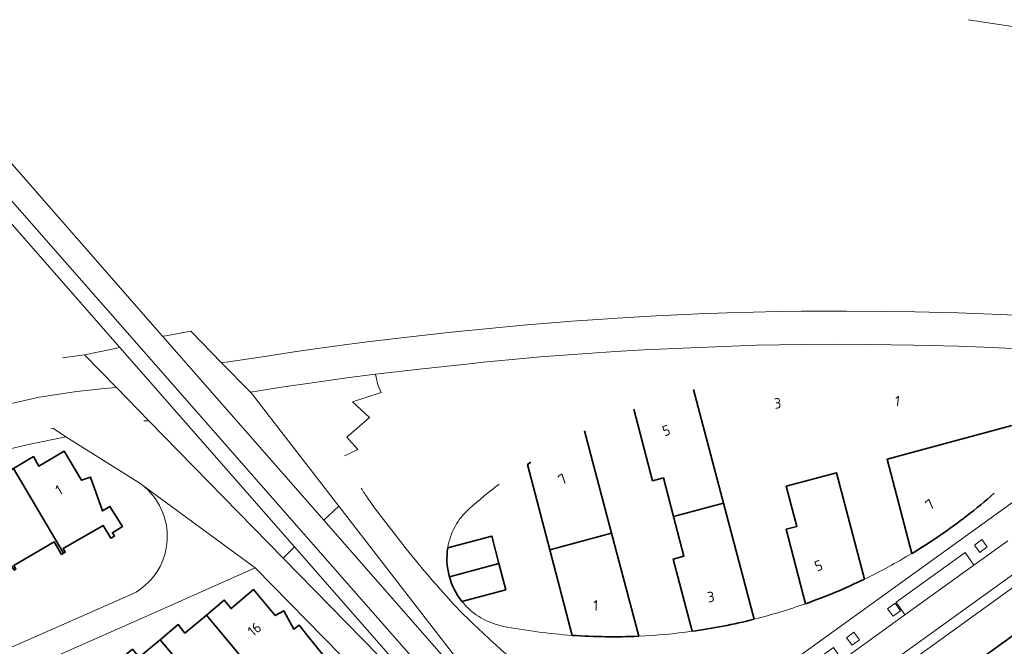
# Model space of a CAD drawing. Extents: x 150256 to 156914, y 461459 to 469481.
# Tile 503 of 656: x 154733 to 154860, y 467331 to 467412. Entities that reach past the tile are written whole.
import ezdxf
from ezdxf.enums import TextEntityAlignment as Align

# ---------------------------------------------------------------- set-up
doc = ezdxf.new("R2010")
doc.units = 0
doc.header["$LTSCALE"] = 0.75
for name, color, linetype, lineweight in [('B-RO-GR-BEPLANTING_CULTUUR_BODEMBEDEKKER-GV', 251, 'CONTINUOUS', 18), ('B-RO-GR-BEPLANTING_CULTUUR_BOSPLANTSOEN-GV', 251, 'CONTINUOUS', 18), ('B-RO-GR-GROENVOORZIENING-GV', 251, 'CONTINUOUS', 18), ('B-RO-IE-TERREINAFSCHEIDING_KUNSTMATIG_MUUR-G', 251, 'IE-TERREINAFSCHEIDING-KUNSTMATIG-DICHT', 18), ('B-RO-OG-BEBOUWING-GV', 6, 'CONTINUOUS', 35), ('B-RO-OG-BEBOUWING-T18', 1, 'CONTINUOUS', 18), ('B-RO-VH-VERHARDING_BETONSTRAATSTEEN-GV', 251, 'CONTINUOUS', 18), ('B-RO-VH-VERHARDING_TEGEL-GV', 251, 'CONTINUOUS', 18)]:
    doc.layers.add(name, color=color, linetype=linetype, lineweight=lineweight)
doc.styles.add('NLCS-ISO-M200-T18', font='NLCS-ISO.ttf', dxfattribs={"height": 360})
doc.linetypes.add('IE-TERREINAFSCHEIDING-KUNSTMATIG-DICHT', pattern='A,8,-1,[82,NLCS.SHX,S=0.75,R=90,X=0,Y=0],-1', length=10)

msp = doc.modelspace()

# ---------------------------------------------------------------- linework, layer by layer
at = {"layer": 'B-RO-GR-BEPLANTING_CULTUUR_BODEMBEDEKKER-GV'}
for points in [[(154755.14, 467371.773), (154755.085, 467371.857), (154751.843, 467371.275), (154751.408, 467371.204), (154772.302, 467347.397), (154774.23, 467349.197), (154763.075, 467363.684), (154762.782, 467363.982), (154759.057, 467367.78)], [(154755.14, 467371.773), (154755.085, 467371.857), (154751.843, 467371.275), (154751.408, 467371.204), (154772.302, 467347.397), (154774.23, 467349.197), (154763.075, 467363.684), (154762.782, 467363.982), (154759.057, 467367.78)], [(154749.629, 467360.28), (154767.045, 467342.49), (154768.486, 467343.947), (154745.868, 467369.732), (154744.687, 467369.474), (154741.287, 467368.803), (154745.444, 467364.555)], [(154749.629, 467360.28), (154767.045, 467342.49), (154768.486, 467343.947), (154745.868, 467369.732), (154744.687, 467369.474), (154741.287, 467368.803), (154745.444, 467364.555)]]:
    msp.add_lwpolyline(points, close=True, dxfattribs=at)
at = {"layer": 'B-RO-GR-BEPLANTING_CULTUUR_BOSPLANTSOEN-GV'}
msp.add_lwpolyline([(154911.378, 467401.162), (154925.433, 467400.058), (154944.354, 467399.167), (154945.534, 467388.325), (154944.755, 467378.644), (154942.279, 467368.552), (154938.248, 467361.071), (154925.736, 467343.745), (154940.014, 467359.84), (154945.217, 467369.388), (154947.269, 467377.452), (154949.171, 467386.56), (154949.698, 467394.468), (154949.327, 467403.282), (154874.893, 467409.263), (154855.703, 467412.176)], dxfattribs=at)
msp.add_lwpolyline([(154911.378, 467401.162), (154925.433, 467400.058), (154944.354, 467399.167), (154945.534, 467388.325), (154944.755, 467378.644), (154942.279, 467368.552), (154938.248, 467361.071), (154925.736, 467343.745), (154940.014, 467359.84), (154945.217, 467369.388), (154947.269, 467377.452), (154949.171, 467386.56), (154949.698, 467394.468), (154949.327, 467403.282), (154874.893, 467409.263), (154855.703, 467412.176)], dxfattribs=at)
at = {"layer": 'B-RO-GR-GROENVOORZIENING-GV'}
for points in [[(154857.209, 467343.224), (154858.175, 467343.937), (154857.462, 467344.902), (154856.498, 467344.189)], [(154857.209, 467343.224), (154858.175, 467343.937), (154857.462, 467344.902), (154856.498, 467344.189)], [(154845.985, 467334.972), (154846.951, 467335.685), (154846.238, 467336.651), (154845.274, 467335.938)], [(154845.985, 467334.972), (154846.951, 467335.685), (154846.238, 467336.651), (154845.274, 467335.938)], [(154840.662, 467331.224), (154841.628, 467331.937), (154840.915, 467332.903), (154839.951, 467332.19)], [(154840.662, 467331.224), (154841.628, 467331.937), (154840.915, 467332.903), (154839.951, 467332.19)]]:
    msp.add_lwpolyline(points, close=True, dxfattribs=at)
at = {"layer": 'B-RO-IE-TERREINAFSCHEIDING_KUNSTMATIG_MUUR-G'}
for points in [[(154794.976, 467352.045, 0.0168603), (154791.09, 467348.88)], [(154794.976, 467352.045, 0.0168603), (154791.09, 467348.88)], [(154791.09, 467348.88, 0.1699666), (154788.336, 467343.844)], [(154791.09, 467348.88, 0.1699666), (154788.336, 467343.844)], [(154842.273, 467339.769, 0.0233226), (154848.396, 467343.086)], [(154842.273, 467339.769, 0.0233226), (154848.396, 467343.086)], [(154790.159, 467336.896, 0.164073), (154794.94, 467333.81)], [(154790.159, 467336.896, 0.164073), (154794.94, 467333.81)], [(154827.973, 467334.578, 0.0233468), (154834.654, 467336.594)], [(154827.973, 467334.578, 0.0233468), (154834.654, 467336.594)], [(154795.424, 467333.682, 0.0304762), (154804.451, 467332.495)], [(154795.424, 467333.682, 0.0304762), (154804.451, 467332.495)], [(154813.048, 467332.387, 0.023163), (154819.957, 467333.019)], [(154813.048, 467332.387, 0.023163), (154819.957, 467333.019)]]:
    msp.add_lwpolyline(points, format="xyb", dxfattribs=at)
msp.add_lwpolyline([(154794.94, 467333.81), (154795.424, 467333.682)], dxfattribs=at)
msp.add_lwpolyline([(154794.94, 467333.81), (154795.424, 467333.682)], dxfattribs=at)
at = {"layer": 'B-RO-OG-BEBOUWING-GV'}
for points in [[(154824.025, 467349.609), (154820.161, 467364.32)], [(154824.025, 467349.609), (154820.161, 467364.32)], [(154812.409, 467361.758), (154814.84, 467352.506), (154816.238, 467352.874), (154817.552, 467347.869), (154824.025, 467349.609)], [(154812.409, 467361.758), (154814.84, 467352.506), (154816.238, 467352.874), (154817.552, 467347.869), (154824.025, 467349.609)], [(154861.328, 467359.635), (154845.189, 467355.298), (154848.396, 467343.086)], [(154861.328, 467359.635), (154845.189, 467355.298), (154848.396, 467343.086)], [(154801.543, 467343.567), (154809.535, 467345.715), (154806.046, 467358.95)], [(154801.543, 467343.567), (154809.535, 467345.715), (154806.046, 467358.95)], [(154799.09, 467354.91), (154798.643, 467354.606), (154801.543, 467343.567)], [(154799.09, 467354.91), (154798.643, 467354.606), (154801.543, 467343.567)], [(154842.273, 467339.769), (154838.656, 467353.542), (154832.156, 467351.795), (154833.522, 467346.594), (154832.124, 467346.227), (154834.654, 467336.594)], [(154842.273, 467339.769), (154838.656, 467353.542), (154832.156, 467351.795), (154833.522, 467346.594), (154832.124, 467346.227), (154834.654, 467336.594)], [(154824.025, 467349.609), (154817.552, 467347.869), (154818.898, 467342.742), (154817.499, 467342.375), (154819.957, 467333.019)], [(154824.025, 467349.609), (154817.552, 467347.869), (154818.898, 467342.742), (154817.499, 467342.375), (154819.957, 467333.019)], [(154827.973, 467334.578), (154824.025, 467349.609)], [(154827.973, 467334.578), (154824.025, 467349.609)], [(154809.535, 467345.715), (154801.543, 467343.567), (154804.451, 467332.495)], [(154809.535, 467345.715), (154801.543, 467343.567), (154804.451, 467332.495)], [(154813.048, 467332.387), (154809.535, 467345.715)], [(154813.048, 467332.387), (154809.535, 467345.715)], [(154788.514, 467340.176), (154788.542, 467340.073), (154794.952, 467341.796), (154794.022, 467345.336), (154788.336, 467343.844)], [(154788.514, 467340.176), (154788.542, 467340.073), (154794.952, 467341.796), (154794.022, 467345.336), (154788.336, 467343.844)], [(154794.952, 467341.796), (154788.542, 467340.073)], [(154794.952, 467341.796), (154788.542, 467340.073)], [(154790.159, 467336.896), (154795.847, 467338.389), (154794.952, 467341.796)], [(154790.159, 467336.896), (154795.847, 467338.389), (154794.952, 467341.796)]]:
    msp.add_lwpolyline(points, dxfattribs=at)
for points in [[(154732.128, 467354.097), (154738.582, 467343.116), (154738.813, 467343.254), (154738.534, 467343.72), (154743.705, 467346.715), (154744.731, 467345.056), (154745.19, 467345.34), (154744.927, 467345.765), (154746.22, 467346.564), (154744.6, 467349.183), (154743.63, 467348.59), (154742.09, 467352.97), (154740.92, 467352.56), (154738.67, 467356.34), (154735.39, 467354.41), (154734.7, 467355.63)], [(154732.128, 467354.097), (154738.582, 467343.116), (154738.813, 467343.254), (154738.534, 467343.72), (154743.705, 467346.715), (154744.731, 467345.056), (154745.19, 467345.34), (154744.927, 467345.765), (154746.22, 467346.564), (154744.6, 467349.183), (154743.63, 467348.59), (154742.09, 467352.97), (154740.92, 467352.56), (154738.67, 467356.34), (154735.39, 467354.41), (154734.7, 467355.63)], [(154732.192, 467340.94), (154732.423, 467341.079), (154732.145, 467341.544), (154737.39, 467344.582), (154738.35, 467342.977), (154738.582, 467343.116), (154732.128, 467354.097), (154729.08, 467352.28), (154728.3, 467353.44), (154725.682, 467351.874)], [(154732.192, 467340.94), (154732.423, 467341.079), (154732.145, 467341.544), (154737.39, 467344.582), (154738.35, 467342.977), (154738.582, 467343.116), (154732.128, 467354.097), (154729.08, 467352.28), (154728.3, 467353.44), (154725.682, 467351.874)], [(154757.095, 467335.126), (154765.225, 467325.35), (154765.435, 467325.527), (154765.092, 467325.934), (154769.735, 467329.738), (154770.96, 467328.221), (154771.38, 467328.56), (154771.066, 467328.949), (154772.249, 467329.903), (154770.277, 467332.347), (154769.078, 467333.833), (154768.409, 467333.294), (154767.09, 467335.66), (154766, 467335.06), (154763.19, 467338.41), (154760.28, 467335.97), (154759.39, 467337.06)], [(154757.095, 467335.126), (154765.225, 467325.35), (154765.435, 467325.527), (154765.092, 467325.934), (154769.735, 467329.738), (154770.96, 467328.221), (154771.38, 467328.56), (154771.066, 467328.949), (154772.249, 467329.903), (154770.277, 467332.347), (154769.078, 467333.833), (154768.409, 467333.294), (154767.09, 467335.66), (154766, 467335.06), (154763.19, 467338.41), (154760.28, 467335.97), (154759.39, 467337.06)], [(154765.225, 467325.35), (154757.095, 467335.126), (154754.31, 467332.78), (154753.44, 467333.88), (154751.089, 467331.915), (154759.267, 467322.178), (154759.477, 467322.355), (154759.134, 467322.761), (154763.815, 467326.595), (154765.014, 467325.173)], [(154765.225, 467325.35), (154757.095, 467335.126), (154754.31, 467332.78), (154753.44, 467333.88), (154751.089, 467331.915), (154759.267, 467322.178), (154759.477, 467322.355), (154759.134, 467322.761), (154763.815, 467326.595), (154765.014, 467325.173)], [(154862.686, 467333.336), (154855.992, 467328.524), (154862.422, 467319.702), (154862.365, 467319.661), (154864.532, 467316.626), (154871.275, 467321.441), (154869.076, 467324.486)], [(154862.686, 467333.336), (154855.992, 467328.524), (154862.422, 467319.702), (154862.365, 467319.661), (154864.532, 467316.626), (154871.275, 467321.441), (154869.076, 467324.486)], [(154753.309, 467319.004), (154753.519, 467319.181), (154753.176, 467319.588), (154757.857, 467323.422), (154759.057, 467322), (154759.267, 467322.178), (154751.089, 467331.915), (154748.39, 467329.66), (154747.5, 467330.69), (154745.105, 467328.714)], [(154753.309, 467319.004), (154753.519, 467319.181), (154753.176, 467319.588), (154757.857, 467323.422), (154759.057, 467322), (154759.267, 467322.178), (154751.089, 467331.915), (154748.39, 467329.66), (154747.5, 467330.69), (154745.105, 467328.714)]]:
    msp.add_lwpolyline(points, close=True, dxfattribs=at)
for points in [[(154855.523, 467347.967, 0.0155087), (154859.06, 467350.88)], [(154855.523, 467347.967, 0.0155087), (154859.06, 467350.88)], [(154848.396, 467343.086, 0.0289944), (154855.523, 467347.967)], [(154848.396, 467343.086, 0.0289944), (154855.523, 467347.967)], [(154788.336, 467343.844, 0.1068831), (154788.514, 467340.176)], [(154788.336, 467343.844, 0.1068831), (154788.514, 467340.176)], [(154788.542, 467340.073, 0.1017449), (154790.159, 467336.896)], [(154788.542, 467340.073, 0.1017449), (154790.159, 467336.896)], [(154834.654, 467336.594, 0.0276507), (154842.273, 467339.769)], [(154834.654, 467336.594, 0.0276507), (154842.273, 467339.769)], [(154819.957, 467333.019, 0.0273065), (154827.973, 467334.578)], [(154819.957, 467333.019, 0.0273065), (154827.973, 467334.578)], [(154804.451, 467332.495, 0.0288471), (154813.048, 467332.387)], [(154804.451, 467332.495, 0.0288471), (154813.048, 467332.387)]]:
    msp.add_lwpolyline(points, format="xyb", dxfattribs=at)
at = {"layer": 'B-RO-VH-VERHARDING_BETONSTRAATSTEEN-GV'}
for points in [[(154865.363, 467373.777), (154859.874, 467374.026), (154854.381, 467374.221), (154848.808, 467374.359), (154845.088, 467374.421), (154839.954, 467374.461), (154834.065, 467374.439), (154831.056, 467374.395), (154827.892, 467374.324), (154824.479, 467374.221), (154820.812, 467374.088), (154815.31, 467373.839), (154810.274, 467373.559), (154807.754, 467373.395), (154804.376, 467373.15), (154798.096, 467372.63), (154791.914, 467372.044), (154788.825, 467371.728), (154783.083, 467371.097), (154778.301, 467370.528), (154775.261, 467370.141), (154771.47, 467369.621), (154768.439, 467369.181), (154764.661, 467368.59), (154759.057, 467367.78), (154762.782, 467363.982), (154767.11, 467364.644), (154770.496, 467365.146), (154775.581, 467365.848), (154778.981, 467366.279), (154785.048, 467366.995), (154791.123, 467367.657), (154792.963, 467367.844), (154796.652, 467368.199), (154800.341, 467368.528), (154803.35, 467368.772), (154806.368, 467368.99), (154810.043, 467369.226), (154813.719, 467369.435), (154819.803, 467369.728), (154824.048, 467369.897), (154828.292, 467370.039), (154831.283, 467370.115), (154834.101, 467370.159), (154838.163, 467370.181), (154842.834, 467370.159), (154848.639, 467370.066), (154854.439, 467369.91), (154858.812, 467369.75), (154864.052, 467369.506)], [(154865.363, 467373.777), (154859.874, 467374.026), (154854.381, 467374.221), (154848.808, 467374.359), (154845.088, 467374.421), (154839.954, 467374.461), (154834.065, 467374.439), (154831.056, 467374.395), (154827.892, 467374.324), (154824.479, 467374.221), (154820.812, 467374.088), (154815.31, 467373.839), (154810.274, 467373.559), (154807.754, 467373.395), (154804.376, 467373.15), (154798.096, 467372.63), (154791.914, 467372.044), (154788.825, 467371.728), (154783.083, 467371.097), (154778.301, 467370.528), (154775.261, 467370.141), (154771.47, 467369.621), (154768.439, 467369.181), (154764.661, 467368.59), (154759.057, 467367.78), (154762.782, 467363.982), (154767.11, 467364.644), (154770.496, 467365.146), (154775.581, 467365.848), (154778.981, 467366.279), (154785.048, 467366.995), (154791.123, 467367.657), (154792.963, 467367.844), (154796.652, 467368.199), (154800.341, 467368.528), (154803.35, 467368.772), (154806.368, 467368.99), (154810.043, 467369.226), (154813.719, 467369.435), (154819.803, 467369.728), (154824.048, 467369.897), (154828.292, 467370.039), (154831.283, 467370.115), (154834.101, 467370.159), (154838.163, 467370.181), (154842.834, 467370.159), (154848.639, 467370.066), (154854.439, 467369.91), (154858.812, 467369.75), (154864.052, 467369.506)], [(154730.287, 467362.168), (154735.439, 467363.301), (154737.981, 467363.728), (154740.328, 467364.052), (154742.288, 467364.279), (154743.861, 467364.43), (154745.444, 467364.555), (154741.287, 467368.803), (154740.974, 467368.741), (154738.44, 467368.41)], [(154730.287, 467362.168), (154735.439, 467363.301), (154737.981, 467363.728), (154740.328, 467364.052), (154742.288, 467364.279), (154743.861, 467364.43), (154745.444, 467364.555), (154741.287, 467368.803), (154740.974, 467368.741), (154738.44, 467368.41)], [(154774.98, 467355.72), (154776.67, 467356.56), (154775.27, 467358.13), (154778.2, 467360.69), (154775.98, 467362.72), (154779.73, 467363.91), (154779.27, 467364.91), (154778.981, 467366.279), (154775.581, 467365.848), (154770.496, 467365.146), (154767.11, 467364.644), (154762.782, 467363.982), (154763.075, 467363.684), (154774.23, 467349.197), (154791.445, 467326.937), (154796.322, 467329.687)], [(154774.98, 467355.72), (154776.67, 467356.56), (154775.27, 467358.13), (154778.2, 467360.69), (154775.98, 467362.72), (154779.73, 467363.91), (154779.27, 467364.91), (154778.981, 467366.279), (154775.581, 467365.848), (154770.496, 467365.146), (154767.11, 467364.644), (154762.782, 467363.982), (154763.075, 467363.684), (154774.23, 467349.197), (154791.445, 467326.937), (154796.322, 467329.687)], [(154748.98, 467360.28), (154749.629, 467360.28), (154745.444, 467364.555), (154743.861, 467364.43), (154742.288, 467364.279), (154740.328, 467364.052), (154737.981, 467363.728), (154735.439, 467363.301), (154730.287, 467362.168)], [(154748.98, 467360.28), (154749.629, 467360.28), (154745.444, 467364.555), (154743.861, 467364.43), (154742.288, 467364.279), (154740.328, 467364.052), (154737.981, 467363.728), (154735.439, 467363.301), (154730.287, 467362.168)], [(154767.045, 467342.49), (154749.629, 467360.28), (154748.98, 467360.28)], [(154767.045, 467342.49), (154749.629, 467360.28), (154748.98, 467360.28)], [(154669.724, 467338.301), (154674.249, 467339.969), (154674.39, 467340.024), (154681.068, 467342.124), (154687.444, 467344.296), (154694.026, 467346.433), (154707.03, 467350.347), (154713.721, 467352.199), (154720.314, 467353.883), (154733.839, 467357.152), (154738.91, 467358.19), (154737.314, 467359.279), (154736.94, 467359.22)], [(154669.724, 467338.301), (154674.249, 467339.969), (154674.39, 467340.024), (154681.068, 467342.124), (154687.444, 467344.296), (154694.026, 467346.433), (154707.03, 467350.347), (154713.721, 467352.199), (154720.314, 467353.883), (154733.839, 467357.152), (154738.91, 467358.19), (154737.314, 467359.279), (154736.94, 467359.22)], [(154737.314, 467359.279), (154738.91, 467358.19), (154748.591, 467352.089), (154748.647, 467352.047), (154748.704, 467352.004), (154763.412, 467341.248), (154774.5, 467329.94), (154774.77, 467329.59), (154774.773, 467329.583), (154781.381, 467321.323), (154785.498, 467323.64), (154767.045, 467342.49)], [(154737.314, 467359.279), (154738.91, 467358.19), (154748.591, 467352.089), (154748.647, 467352.047), (154748.704, 467352.004), (154763.412, 467341.248), (154774.5, 467329.94), (154774.77, 467329.59), (154774.773, 467329.583), (154781.381, 467321.323), (154785.498, 467323.64), (154767.045, 467342.49)], [(154872.929, 467357.955), (154815.13, 467316.34), (154817.656, 467313.986), (154821.426, 467316.607), (154820.283, 467318.248), (154825.212, 467321.675), (154826.35, 467320.03), (154832.19, 467324.09), (154834.536, 467325.781), (154833.394, 467327.421), (154838.261, 467330.932), (154839.402, 467329.289), (154847.514, 467335.137), (154846.372, 467336.781), (154855.297, 467343.212), (154856.438, 467341.569), (154860.81, 467344.72)], [(154872.929, 467357.955), (154815.13, 467316.34), (154817.656, 467313.986), (154821.426, 467316.607), (154820.283, 467318.248), (154825.212, 467321.675), (154826.35, 467320.03), (154832.19, 467324.09), (154834.536, 467325.781), (154833.394, 467327.421), (154838.261, 467330.932), (154839.402, 467329.289), (154847.514, 467335.137), (154846.372, 467336.781), (154855.297, 467343.212), (154856.438, 467341.569), (154860.81, 467344.72)], [(154712.2, 467318.59), (154749.17, 467334.91), (154763.412, 467341.248), (154748.704, 467352.004)], [(154712.2, 467318.59), (154749.17, 467334.91), (154763.412, 467341.248), (154748.704, 467352.004)], [(154782.94, 467343.69), (154778.86, 467349), (154777.984, 467350.258)], [(154782.94, 467343.69), (154778.86, 467349), (154777.984, 467350.258)], [(154860.81, 467344.72), (154856.438, 467341.569), (154847.514, 467335.137), (154839.402, 467329.289), (154834.536, 467325.781), (154832.19, 467324.09), (154826.35, 467320.03), (154821.426, 467316.607), (154817.656, 467313.986), (154817, 467313.53), (154812.902, 467310.638), (154815.867, 467307.463), (154817.403, 467308.617), (154819.279, 467310.03), (154834.301, 467320.781), (154862.999, 467341.439)], [(154860.81, 467344.72), (154856.438, 467341.569), (154847.514, 467335.137), (154839.402, 467329.289), (154834.536, 467325.781), (154832.19, 467324.09), (154826.35, 467320.03), (154821.426, 467316.607), (154817.656, 467313.986), (154817, 467313.53), (154812.902, 467310.638), (154815.867, 467307.463), (154817.403, 467308.617), (154819.279, 467310.03), (154834.301, 467320.781), (154862.999, 467341.439)], [(154747.98, 467338.09), (154747.72, 467337.94), (154713.7, 467322.97), (154699.745, 467316.771), (154695.668, 467314.96), (154708.778, 467306.746)], [(154747.98, 467338.09), (154747.72, 467337.94), (154713.7, 467322.97), (154699.745, 467316.771), (154695.668, 467314.96), (154708.778, 467306.746)], [(154791.31, 467334.28), (154789.941, 467335.631), (154789.38, 467336.22)], [(154791.31, 467334.28), (154789.941, 467335.631), (154789.38, 467336.22)]]:
    msp.add_lwpolyline(points, dxfattribs=at)
for points in [[(154748.704, 467352.004, -0.5280999), (154747.98, 467338.09)], [(154748.704, 467352.004, -0.5280999), (154747.98, 467338.09)], [(154777.984, 467350.258, -0.0170153), (154777.13, 467351.53)], [(154777.984, 467350.258, -0.0170153), (154777.13, 467351.53)], [(154786.093, 467339.897, -0.0071904), (154782.94, 467343.69)], [(154786.093, 467339.897, -0.0071904), (154782.94, 467343.69)], [(154789.38, 467336.22, -0.0051693), (154786.093, 467339.897)], [(154789.38, 467336.22, -0.0051693), (154786.093, 467339.897)], [(154794.246, 467331.537, -0.0086243), (154791.31, 467334.28)], [(154794.246, 467331.537, -0.0086243), (154791.31, 467334.28)], [(154796.322, 467329.687, -0.0127228), (154794.246, 467331.537)], [(154796.322, 467329.687, -0.0127228), (154794.246, 467331.537)]]:
    msp.add_lwpolyline(points, format="xyb", dxfattribs=at)
for points in [[(154772.302, 467347.397), (154791.159, 467325.884), (154791.809, 467326.464), (154791.445, 467326.937), (154774.23, 467349.197)], [(154772.302, 467347.397), (154791.159, 467325.884), (154791.809, 467326.464), (154791.445, 467326.937), (154774.23, 467349.197)], [(154857.209, 467343.224), (154856.498, 467344.189), (154857.462, 467344.902), (154858.175, 467343.937)], [(154857.209, 467343.224), (154856.498, 467344.189), (154857.462, 467344.902), (154858.175, 467343.937)], [(154767.045, 467342.49), (154785.498, 467323.64), (154786.943, 467322.107), (154787.319, 467322.462), (154768.486, 467343.947)], [(154767.045, 467342.49), (154785.498, 467323.64), (154786.943, 467322.107), (154787.319, 467322.462), (154768.486, 467343.947)], [(154847.514, 467335.137), (154856.438, 467341.569), (154855.297, 467343.212), (154846.372, 467336.781)], [(154847.514, 467335.137), (154856.438, 467341.569), (154855.297, 467343.212), (154846.372, 467336.781)], [(154845.985, 467334.972), (154845.274, 467335.938), (154846.238, 467336.651), (154846.951, 467335.685)], [(154845.985, 467334.972), (154845.274, 467335.938), (154846.238, 467336.651), (154846.951, 467335.685)], [(154840.662, 467331.224), (154839.951, 467332.19), (154840.915, 467332.903), (154841.628, 467331.937)], [(154840.662, 467331.224), (154839.951, 467332.19), (154840.915, 467332.903), (154841.628, 467331.937)]]:
    msp.add_lwpolyline(points, close=True, dxfattribs=at)
at = {"layer": 'B-RO-VH-VERHARDING_TEGEL-GV'}
for points in [[(154717.748, 467404.781), (154788.848, 467323.826), (154789.394, 467324.31), (154791.159, 467325.884), (154772.302, 467347.397), (154751.408, 467371.204), (154749.846, 467372.974), (154728.005, 467397.904), (154722.156, 467404.58), (154721.297, 467405.561), (154721.12, 467405.763)], [(154717.748, 467404.781), (154788.848, 467323.826), (154789.394, 467324.31), (154791.159, 467325.884), (154772.302, 467347.397), (154751.408, 467371.204), (154749.846, 467372.974), (154728.005, 467397.904), (154722.156, 467404.58), (154721.297, 467405.561), (154721.12, 467405.763)], [(154717.748, 467404.781), (154715.834, 467404.223), (154716.101, 467403.91), (154716.661, 467403.25), (154722.262, 467396.651), (154744.313, 467371.506), (154745.868, 467369.732), (154768.486, 467343.947), (154787.319, 467322.462), (154788.848, 467323.826)], [(154717.748, 467404.781), (154715.834, 467404.223), (154716.101, 467403.91), (154716.661, 467403.25), (154722.262, 467396.651), (154744.313, 467371.506), (154745.868, 467369.732), (154768.486, 467343.947), (154787.319, 467322.462), (154788.848, 467323.826)], [(154822.296, 467310.452), (154896.44, 467363.88), (154899.017, 467365.635), (154898.457, 467365.715), (154898.083, 467365.737), (154897.705, 467365.732), (154897.394, 467365.706), (154897.141, 467365.666), (154896.897, 467365.599), (154896.657, 467365.51), (154896.412, 467365.386), (154896.181, 467365.239), (154895.91, 467365.03), (154862.999, 467341.439), (154834.301, 467320.781), (154819.279, 467310.03), (154817.403, 467308.617), (154818.38, 467307.63), (154820.347, 467309.048), (154821.147, 467309.624)], [(154822.296, 467310.452), (154896.44, 467363.88), (154899.017, 467365.635), (154898.457, 467365.715), (154898.083, 467365.737), (154897.705, 467365.732), (154897.394, 467365.706), (154897.141, 467365.666), (154896.897, 467365.599), (154896.657, 467365.51), (154896.412, 467365.386), (154896.181, 467365.239), (154895.91, 467365.03), (154862.999, 467341.439), (154834.301, 467320.781), (154819.279, 467310.03), (154817.403, 467308.617), (154818.38, 467307.63), (154820.347, 467309.048), (154821.147, 467309.624)]]:
    msp.add_lwpolyline(points, close=True, dxfattribs=at)

# ---------------------------------------------------------------- texts
at = {"layer": 'B-RO-OG-BEBOUWING-T18', "style": 'NLCS-ISO-M200-T18'}
for s, rotation, p in [('3', 6, (154831.037, 467362.532)), ('3', 6, (154831.037, 467362.532)), ('1', 353.6, (154846.538, 467362.827)), ('1', 353.6, (154846.538, 467362.827)), ('5', 18.3, (154816.619, 467359.019)), ('5', 18.3, (154816.619, 467359.019)), ('7', 31.3, (154803.196, 467352.725)), ('7', 31.3, (154803.196, 467352.725)), ('1', 30.5, (154737.998, 467351.304)), ('1', 30.5, (154737.998, 467351.304)), ('7', 36.1, (154850.747, 467349.437)), ('7', 36.1, (154850.747, 467349.437)), ('5', 21, (154836.327, 467341.523)), ('5', 21, (154836.327, 467341.523)), ('3', 9.4, (154822.391, 467337.479)), ('3', 9.4, (154822.391, 467337.479)), ('1', 357.6, (154807.475, 467336.373)), ('1', 357.6, (154807.475, 467336.373)), ('16', 40, (154763.311, 467333.292)), ('16', 40, (154763.311, 467333.292))]:
    msp.add_text(s, height=1.35, rotation=rotation, dxfattribs=at).set_placement(p, align=Align.MIDDLE)

doc.saveas('drawing.dxf')
